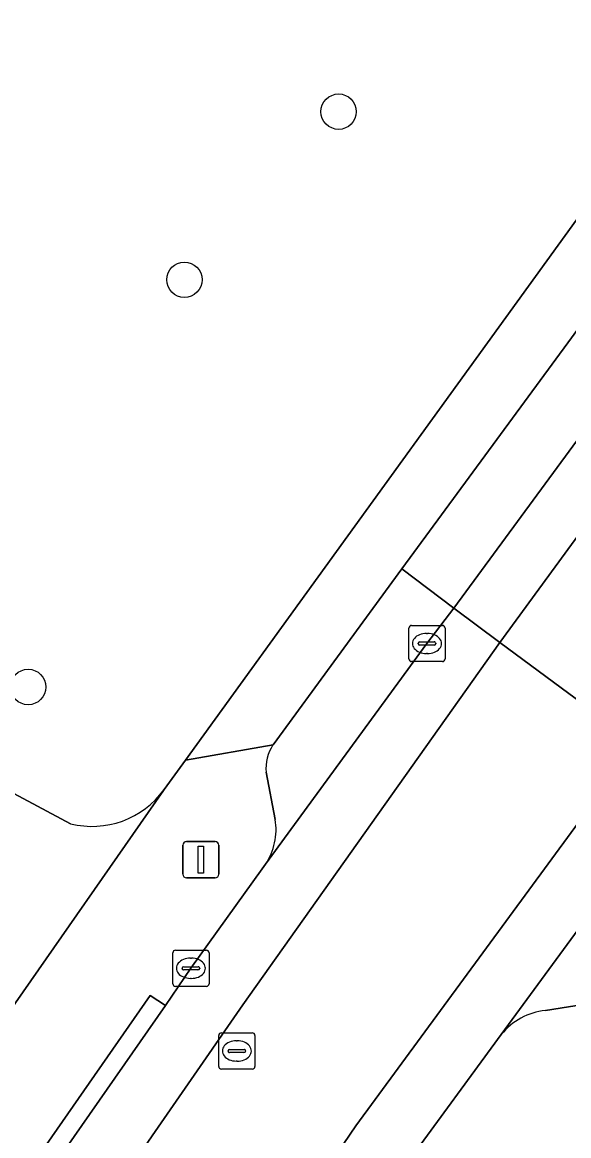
# Model space of a CAD drawing. Extents: x 160554 to 161248, y 385329 to 386506.
# Drawn here: x 160954.67 to 160969.77, y 385978.1 to 386008.86 of the extents above; entities that cross this region are included whole.
import ezdxf

# ---------------------------------------------------------------- set-up
doc = ezdxf.new("R2010")
doc.units = 0
for name, color, linetype in [('IMGEO_Boom', 7, 'Continuous'), ('IMGEO_Erf', 7, 'Continuous'), ('IMGEO_Kolk', 7, 'Continuous'), ('IMGEO_Lichtmast', 7, 'Continuous'), ('IMGEO_Parkeervlak_open', 7, 'Continuous'), ('IMGEO_Rijbaan_lokaal_gesloten', 7, 'Continuous'), ('IMGEO_Rijbaan_lokaal_open', 7, 'Continuous'), ('IMGEO_Rioolput', 7, 'Continuous'), ('IMGEO_Voetpad_open', 7, 'Continuous')]:
    doc.layers.add(name, color=color, linetype=linetype)

msp = doc.modelspace()

# ---------------------------------------------------------------- linework, layer by layer
at = {"layer": 'IMGEO_Boom'}
for centre in [(160963.414, 386006.386), (160959.154, 386001.744), (160954.835, 385990.495)]:
    msp.add_circle(centre, 0.489, dxfattribs=at)
at = {"layer": 'IMGEO_Erf'}
for points in [[(160864.468, 386047.335), (160915.557, 386010.466), (160915.73, 386010.341), (160918.999, 386008.122), (160932.153, 386000), (160939.48, 385995.93), (160946.861, 385991.606), (160956.004, 385986.719)], [(160958.594, 385987.665), (160959.183, 385988.478), (160967.525, 386000), (160995.645, 386038.84)]]:
    msp.add_lwpolyline(points, dxfattribs=at)
msp.add_arc((160956.604, 385989.094), 2.449, 255.8089, 324.3206, dxfattribs=at)
at = {"layer": 'IMGEO_Kolk'}
for p, q in [((160965.356, 385991.271), (160965.356, 385992.123)), ((160965.431, 385992.197), (160966.283, 385992.197)), ((160966.357, 385992.123), (160966.357, 385991.271)), ((160965.844, 385991.977), (160965.869, 385991.977)), ((160965.615, 385991.691), (160965.615, 385991.703)), ((160966.053, 385991.654), (160965.655, 385991.654)), ((160965.658, 385991.74), (160966.056, 385991.74)), ((160966.099, 385991.703), (160966.099, 385991.691)), ((160966.283, 385991.197), (160965.431, 385991.197)), ((160965.867, 385991.417), (160965.842, 385991.417)), ((160958.908, 385983.227), (160959.76, 385983.227)), ((160958.833, 385982.301), (160958.833, 385983.153)), ((160959.321, 385983.007), (160959.346, 385983.007)), ((160959.834, 385983.153), (160959.834, 385982.301)), ((160959.092, 385982.721), (160959.092, 385982.733)), ((160959.53, 385982.684), (160959.132, 385982.684)), ((160959.135, 385982.77), (160959.533, 385982.77)), ((160959.576, 385982.733), (160959.576, 385982.721)), ((160959.344, 385982.447), (160959.319, 385982.447)), ((160959.76, 385982.227), (160958.908, 385982.227))]:
    msp.add_line(p, q, dxfattribs=at)
for points in [[(160965.356, 385991.271), (160965.356, 385992.123)], [(160965.431, 385992.197), (160966.283, 385992.197)], [(160966.357, 385992.123), (160966.357, 385991.271)], [(160966.283, 385991.197), (160965.431, 385991.197)], [(160958.908, 385983.227), (160959.76, 385983.227)], [(160958.833, 385982.301), (160958.833, 385983.153)], [(160959.834, 385983.153), (160959.834, 385982.301)], [(160959.76, 385982.227), (160958.908, 385982.227)]]:
    msp.add_lwpolyline(points, dxfattribs=at)
for centre, radius, start, end in [((160965.433, 385992.121), 0.0765, 91.552, 178.448), ((160965.433, 385992.121), 0.0765, 91.552, 178.448), ((160966.281, 385992.121), 0.0765, 1.552, 88.448), ((160966.281, 385992.121), 0.0765, 1.552, 88.448), ((160965.655, 385991.7), 0.0403, 85.8775, 175.7526), ((160965.652, 385991.69), 0.0366, 178.938, 274.7102), ((160966.056, 385991.697), 0.043, 264.8664, 352.4533), ((160966.06, 385991.702), 0.0386, 1.7309, 96.639), ((160965.433, 385991.273), 0.0765, 181.552, 268.448), ((160965.433, 385991.273), 0.0765, 181.552, 268.448), ((160966.281, 385991.273), 0.0765, 271.552, 358.448), ((160966.281, 385991.273), 0.0765, 271.552, 358.448), ((160958.91, 385983.151), 0.0765, 91.552, 178.448), ((160958.91, 385983.151), 0.0765, 91.552, 178.448), ((160959.758, 385983.151), 0.0765, 1.552, 88.448), ((160959.758, 385983.151), 0.0765, 1.552, 88.448), ((160959.132, 385982.73), 0.0403, 85.8775, 175.7526), ((160959.129, 385982.72), 0.0366, 178.938, 274.7102), ((160959.533, 385982.727), 0.043, 264.8664, 352.4533), ((160959.537, 385982.732), 0.0386, 1.7309, 96.639), ((160958.91, 385982.303), 0.0765, 181.552, 268.448), ((160958.91, 385982.303), 0.0765, 181.552, 268.448), ((160959.758, 385982.303), 0.0765, 271.552, 358.448), ((160959.758, 385982.303), 0.0765, 271.552, 358.448)]:
    msp.add_arc(centre, radius, start, end, dxfattribs=at)
for centre, major_axis, ratio, start_param, end_param in [((160965.843, 385991.697), (-0.387, 0.002), 0.722429, 4.712389, 7.853982), ((160965.868, 385991.697), (-0.39, 0.002), 0.717154, 1.570796, 4.712389), ((160959.32, 385982.727), (-0.387, 0.002), 0.722429, 4.712389, 7.853982), ((160959.345, 385982.727), (-0.39, 0.002), 0.717154, 1.570796, 4.712389)]:
    msp.add_ellipse(centre, major_axis=major_axis, ratio=ratio, start_param=start_param, end_param=end_param, dxfattribs=at)
at = {"layer": 'IMGEO_Lichtmast'}
for p, q in [((160959.113, 385985.324), (160959.113, 385986.124)), ((160959.113, 385986.124), (160959.113, 385985.324)), ((160959.213, 385986.224), (160960.003, 385986.224)), ((160960.003, 385986.224), (160959.213, 385986.224)), ((160960.103, 385986.124), (160960.103, 385985.324)), ((160960.103, 385985.324), (160960.103, 385986.124)), ((160960.003, 385985.224), (160959.213, 385985.224)), ((160959.213, 385985.224), (160960.003, 385985.224))]:
    msp.add_line(p, q, dxfattribs=at)
msp.add_lwpolyline([(160959.533, 385986.099), (160959.683, 385986.099), (160959.683, 385985.349), (160959.533, 385985.349), (160959.533, 385986.099)], dxfattribs=at)
for centre, start, end in [((160959.213, 385986.124), 90, 180), ((160959.213, 385986.124), 90, 180), ((160960.003, 385986.124), 0, 90), ((160960.003, 385986.124), 360, 90), ((160959.213, 385985.324), 180, 270), ((160959.213, 385985.324), 180, 270), ((160960.003, 385985.324), 270, 0), ((160960.003, 385985.324), 270, 0)]:
    msp.add_arc(centre, 0.1, start, end, dxfattribs=at)
at = {"layer": 'IMGEO_Parkeervlak_open'}
msp.add_lwpolyline([(160971.643, 385999.545), (160971.032, 386000), (160970.204, 386000.616), (160969.751, 386000), (160965.158, 385993.757), (160966.599, 385992.677)], close=True, dxfattribs=at)
for points in [[(160961.397, 385985.598), (160965.857, 385991.696), (160966.599, 385992.677), (160965.158, 385993.757), (160961.602, 385988.896)], [(160961.41, 385988.139), (160961.663, 385986.838)], [(160969.13, 385981.559), (160970.405, 385981.766), (160971.075, 385982.159), (160974.499, 385986.822), (160973.05, 385987.887), (160972.237, 385986.794), (160967.911, 385980.896)]]:
    msp.add_lwpolyline(points, dxfattribs=at)
for centre, radius, start, end in [((160962.575, 385988.246), 1.17, 146.2783, 185.2578), ((160959.959, 385986.555), 1.727, 326.3525, 9.4328), ((160969.312, 385979.772), 1.796, 95.8225, 141.26)]:
    msp.add_arc(centre, radius, start, end, dxfattribs=at)
at = {"layer": 'IMGEO_Rijbaan_lokaal_gesloten'}
for points in [[(160972.908, 385998.607), (160971.643, 385999.545), (160966.599, 385992.677), (160967.874, 385991.721)], [(160960.766, 385981.718), (160967.874, 385991.721), (160966.599, 385992.677), (160965.857, 385991.696), (160961.397, 385985.598), (160961.305, 385985.474), (160959.335, 385982.726), (160958.627, 385981.694), (160952.878, 385973.461), (160948.947, 385967.488), (160947.773, 385965.696), (160947.11, 385964.695), (160939.863, 385953.905), (160931.646, 385941.584), (160930.068, 385939.158), (160931.521, 385938.183), (160949.188, 385965.007)], [(160953.982, 385963.801), (160963.89, 385978.376), (160971.645, 385988.93), (160967.874, 385991.721), (160960.766, 385981.718), (160949.188, 385965.007), (160931.521, 385938.183), (160935.286, 385935.648)], [(160955.55, 385962.984), (160961.128, 385971.362), (160965.187, 385977.178), (160965.319, 385977.365), (160967.911, 385980.896), (160972.237, 385986.794), (160973.05, 385987.887), (160971.645, 385988.93), (160963.89, 385978.376), (160953.982, 385963.801), (160935.286, 385935.648), (160936.735, 385934.665), (160938.303, 385937.061), (160946.618, 385949.539), (160953.641, 385960.113), (160955.434, 385962.825)]]:
    msp.add_lwpolyline(points, close=True, dxfattribs=at)
at = {"layer": 'IMGEO_Rijbaan_lokaal_open'}
msp.add_lwpolyline([(160976.7, 385995.799), (160972.908, 385998.607), (160967.874, 385991.721), (160971.645, 385988.93)], close=True, dxfattribs=at)
at = {"layer": 'IMGEO_Rioolput'}
for p, q in [((160960.102, 385980.016), (160960.102, 385980.868)), ((160960.177, 385980.942), (160961.029, 385980.942)), ((160961.103, 385980.868), (160961.103, 385980.016)), ((160960.361, 385980.436), (160960.361, 385980.448)), ((160960.404, 385980.485), (160960.802, 385980.485)), ((160960.59, 385980.722), (160960.615, 385980.722)), ((160960.845, 385980.448), (160960.845, 385980.436)), ((160960.799, 385980.399), (160960.401, 385980.399)), ((160960.613, 385980.162), (160960.588, 385980.162)), ((160961.029, 385979.942), (160960.177, 385979.942))]:
    msp.add_line(p, q, dxfattribs=at)
for points in [[(160960.102, 385980.016), (160960.102, 385980.868)], [(160960.177, 385980.942), (160961.029, 385980.942)], [(160961.103, 385980.868), (160961.103, 385980.016)], [(160961.029, 385979.942), (160960.177, 385979.942)]]:
    msp.add_lwpolyline(points, dxfattribs=at)
for centre, radius, start, end in [((160960.179, 385980.866), 0.0765, 91.552, 178.448), ((160960.179, 385980.866), 0.0765, 91.552, 178.448), ((160961.027, 385980.866), 0.0765, 1.552, 88.448), ((160961.027, 385980.866), 0.0765, 1.552, 88.448), ((160960.401, 385980.445), 0.0403, 85.8775, 175.7526), ((160960.398, 385980.435), 0.0366, 178.938, 274.7102), ((160960.802, 385980.442), 0.043, 264.8664, 352.4533), ((160960.806, 385980.447), 0.0386, 1.7309, 96.639), ((160960.179, 385980.018), 0.0765, 181.552, 268.448), ((160960.179, 385980.018), 0.0765, 181.552, 268.448), ((160961.027, 385980.018), 0.0765, 271.552, 358.448), ((160961.027, 385980.018), 0.0765, 271.552, 358.448)]:
    msp.add_arc(centre, radius, start, end, dxfattribs=at)
for centre, major_axis, ratio, start_param, end_param in [((160960.589, 385980.442), (-0.387, 0.002), 0.722429, 4.712389, 7.853982), ((160960.614, 385980.442), (-0.39, 0.002), 0.717154, 1.570796, 4.712389)]:
    msp.add_ellipse(centre, major_axis=major_axis, ratio=ratio, start_param=start_param, end_param=end_param, dxfattribs=at)
at = {"layer": 'IMGEO_Voetpad_open'}
for points in [[(161073.083, 386139.837), (161070.533, 386139.935), (161037.312, 386095.872), (161020.031, 386072.035), (161020.189, 386071.923), (161013.149, 386062.159), (161000, 386044.243), (160999.004, 386042.886), (160998.752, 386043.065), (160997.25, 386040.786), (160995.645, 386038.84), (160967.525, 386000), (160959.183, 385988.478), (160961.602, 385988.896), (160965.158, 385993.757), (160969.751, 386000), (160970.204, 386000.616), (160972.858, 386004.232), (160975.11, 386007.27), (160976.652, 386009.373)], [(161040.201, 386076.234), (161036.354, 386070.977), (161031.343, 386064.18), (161017.583, 386045.505), (161013.44, 386039.843), (161010.768, 386036.201), (161005.853, 386029.488), (161004.076, 386027.06), (161000, 386021.52), (160993.034, 386012.051), (160990.8, 386009.037), (160985.764, 386002.174), (160984.169, 386000), (160982.2, 385997.316), (160979.543, 385993.676), (160974.499, 385986.822), (160971.075, 385982.159), (160970.405, 385981.766), (160969.13, 385981.559)], [(160956.004, 385986.719), (160946.861, 385991.606), (160939.48, 385995.93), (160932.153, 386000), (160918.999, 386008.122), (160917.186, 386005.756), (160926.218, 386000), (160934.67, 385994.883), (160951.243, 385985.621), (160950.518, 385984.33), (160950.317, 385983.968), (160952.148, 385982.949), (160954.272, 385981.468), (160958.577, 385987.636), (160958.594, 385987.665)], [(160961.602, 385988.896), (160959.183, 385988.478), (160958.594, 385987.665), (160958.577, 385987.636), (160954.272, 385981.468), (160952.148, 385982.949), (160949.348, 385978.708), (160950.166, 385978.121)], [(160961.663, 385986.838), (160961.41, 385988.139)], [(160947.11, 385964.695), (160947.773, 385965.696), (160948.947, 385967.488), (160948.531, 385967.767), (160952.465, 385973.742), (160958.207, 385981.976), (160958.627, 385981.694), (160959.335, 385982.726), (160961.305, 385985.474), (160961.397, 385985.598)], [(160967.911, 385980.896), (160965.319, 385977.365), (160965.187, 385977.178), (160965.584, 385976.873), (160961.541, 385971.08), (160963.307, 385967.208)]]:
    msp.add_lwpolyline(points, dxfattribs=at)
msp.add_lwpolyline([(160948.947, 385967.488), (160952.878, 385973.461), (160958.627, 385981.694), (160958.207, 385981.976), (160952.465, 385973.742), (160948.531, 385967.767)], close=True, dxfattribs=at)
for centre, radius, start, end in [((160962.575, 385988.246), 1.17, 146.2783, 185.2578), ((160956.604, 385989.094), 2.449, 255.8089, 324.3206), ((160959.959, 385986.555), 1.727, 326.3525, 9.4328), ((160969.312, 385979.772), 1.796, 95.8225, 141.26)]:
    msp.add_arc(centre, radius, start, end, dxfattribs=at)

doc.saveas('drawing.dxf')
